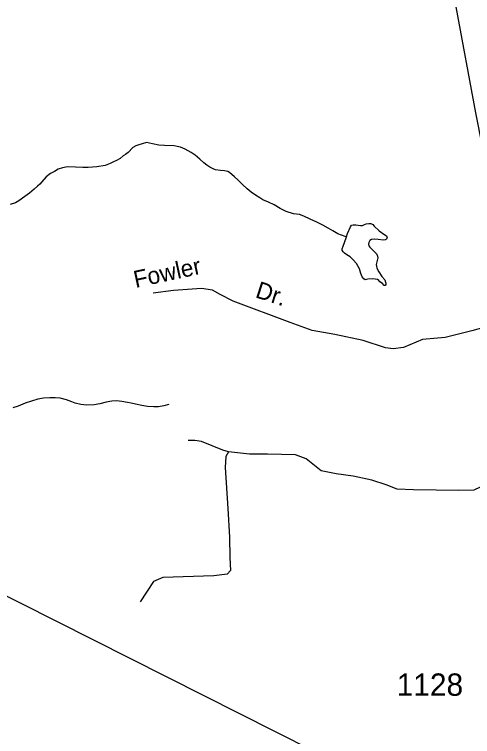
# Model space of a CAD drawing. Extents: x 2126262 to 2293712, y 749403 to 919119.
# Drawn here: x 2158706 to 2161269, y 815019 to 819060 of the extents above; entities that cross this region are included whole.
import ezdxf

# ---------------------------------------------------------------- set-up
doc = ezdxf.new("R2010")
doc.units = 0
for name, color, linetype in [('Exist Boundary Political CountyLine', 7, 'Continuous'), ('Exist Hydrographic Creek Single Shore', 7, 'Continuous'), ('Exist Hydrographic Misc Water Feature', 7, 'Continuous'), ('Exist Road Non-System Type 51', 7, 'Continuous'), ('Exist Road Non-System Type 51 Label', 7, 'Continuous'), ('Exist Road Primary NC Attributed', 7, 'Continuous'), ('Exist Road Secondary Type 51 Number Label', 7, 'Continuous')]:
    doc.layers.add(name, color=color, linetype=linetype)

msp = doc.modelspace()

# ---------------------------------------------------------------- linework, layer by layer
at = {"layer": 'Exist Boundary Political CountyLine'}
msp.add_lwpolyline([(2192122.8, 787074.7), (2191946.5, 788439.9), (2191462.4, 794425.4), (2179295.7, 796467.1), (2169584.9, 810291.7), (2151370.7, 819485.6), (2149836.3, 820237.8), (2146070.6, 821922.1), (2135812.5, 826366.6), (2134133.6, 827149.9), (2133839.4, 827270.1)], dxfattribs=at)
at = {"layer": 'Exist Hydrographic Creek Single Shore'}
msp.add_lwpolyline([(2160562.9, 817815.2), (2160556.3, 817817.4), (2160534.4, 817825.2), (2160514.3, 817833), (2160486.4, 817848.6), (2160460.1, 817864.7), (2160430, 817880.3), (2160398.2, 817898.5), (2160360.1, 817914), (2160323.8, 817931.6), (2160299.8, 817939.7), (2160267.6, 817943.4), (2160225.7, 817957.4), (2160191.3, 817973.2), (2160157.7, 817994.9), (2160127.5, 818008.8), (2160095.5, 818022.6), (2160079.1, 818034.4), (2160053.5, 818048.4), (2160029.3, 818066.3), (2160007.2, 818084.2), (2159980.9, 818108), (2159955.1, 818133.9), (2159936.8, 818151.7), (2159908.5, 818175.4), (2159898.5, 818181.4), (2159880.9, 818185.3), (2159858.5, 818187), (2159830.6, 818190.8), (2159816.5, 818197), (2159802.5, 818202.8), (2159798.6, 818205), (2159782.2, 818216.8), (2159764.2, 818230.5), (2159742, 818250.5), (2159716, 818272.3), (2159693.8, 818288.2), (2159659.8, 818305.9), (2159633.8, 818318), (2159615.7, 818321.9), (2159599.9, 818325.5), (2159545.8, 818327.6), (2159513.8, 818329.2), (2159477.7, 818335.1), (2159443.7, 818342.7), (2159419.9, 818336.6), (2159401.8, 818330.8), (2159383.8, 818324.6), (2159368, 818316.4), (2159342, 818288.3), (2159326.4, 818276), (2159314.5, 818268.1), (2159296.5, 818254.2), (2159276.6, 818241.8), (2159260.6, 818235.7), (2159240.3, 818225.8), (2159212.6, 818215.3), (2159166.7, 818207.3), (2159118.5, 818203.2), (2159088.5, 818202.9), (2159046.9, 818204.7), (2159003, 818206.5), (2158974.7, 818202.3), (2158950.7, 818194.1), (2158928.8, 818182), (2158906.9, 818169.9), (2158882.9, 818151.6), (2158859.1, 818123.6), (2158847.4, 818109.5), (2158835.1, 818099.6), (2158815.6, 818081.5), (2158789.8, 818059), (2158763.7, 818041), (2158730.1, 818016.9), (2158711.8, 818006.7), (2158682.1, 817996.6)], dxfattribs=at)
at = {"layer": 'Exist Hydrographic Misc Water Feature'}
for points in [[(2160562.9, 817815.2), (2160568.4, 817833.4), (2160586.2, 817871.3), (2160592.2, 817881.3), (2160600.2, 817883.4), (2160615.8, 817883.4), (2160642, 817879.9), (2160652.1, 817879.6), (2160664.4, 817883.8), (2160674, 817888), (2160688.3, 817889.9), (2160700.2, 817890.1), (2160710.3, 817884.1), (2160718.3, 817876), (2160746.4, 817848.2), (2160778.4, 817826.3), (2160786.4, 817820.7), (2160790.3, 817810.4), (2160786.8, 817802.4), (2160780.6, 817798.5), (2160768.3, 817796.3), (2160740.4, 817800.5), (2160718.3, 817802.2), (2160702.7, 817800.1), (2160694.5, 817794.1), (2160688.6, 817784), (2160686.3, 817773.7), (2160689, 817766.1), (2160694.7, 817757.9), (2160706.8, 817743.9), (2160724.6, 817728.2), (2160733.3, 817718.4), (2160736.9, 817708.1), (2160738.8, 817698.4), (2160736.9, 817690.2), (2160729.6, 817660.1), (2160731.6, 817652.1), (2160733.5, 817640.1), (2160743.7, 817620.2), (2160761.5, 817594.4), (2160777.7, 817574.5), (2160781.6, 817562.5), (2160784.1, 817556.5), (2160783.9, 817548.4), (2160779.6, 817542.6), (2160773.6, 817542.7), (2160763.8, 817554.3), (2160749.7, 817564.5), (2160743.9, 817570.3), (2160735.9, 817576.4), (2160723.8, 817578.2), (2160709.7, 817579.9), (2160681.8, 817578.1), (2160667.8, 817575.7), (2160660, 817579.8), (2160651.8, 817591.9), (2160643.8, 817609.8), (2160635.9, 817635.7), (2160629.1, 817649.7), (2160619, 817665.5), (2160601, 817687.7), (2160583.4, 817703.3), (2160565.3, 817715.4), (2160553, 817723.3), (2160545, 817731), (2160539.1, 817741.2), (2160539.1, 817749), (2160544.8, 817763.1), (2160552.8, 817783), (2160562.9, 817815.2)], [(2159570, 816878), (2159541.9, 816869.7), (2159512, 816863.7), (2159486.1, 816863.5), (2159450.2, 816865.3), (2159418, 816871), (2159382, 816878.9), (2159357.8, 816884.5), (2159338.1, 816888.7), (2159305.9, 816894.4), (2159275.9, 816898.2), (2159250.1, 816896), (2159218.1, 816889.9), (2159183.9, 816881.7), (2159151.9, 816875.5), (2159109.9, 816873.4), (2159076.2, 816877.3), (2159046.1, 816885.1), (2159026, 816892.9), (2158996.3, 816902.7), (2158962.2, 816912.4), (2158933.9, 816914.2), (2158903.8, 816914.3), (2158868.1, 816912), (2158836.1, 816907.9), (2158800, 816895.5), (2158766, 816885.3), (2158726.4, 816867.3), (2158696.1, 816858.9)]]:
    msp.add_lwpolyline(points, dxfattribs=at)
at = {"layer": 'Exist Road Non-System Type 51'}
for points in [[(2161499.7, 817355.7), (2161265.1, 817288.8), (2161114.4, 817252.5), (2160988.8, 817241.3), (2160882.8, 817196.6), (2160824.2, 817188.2), (2160782.3, 817193.8), (2160656.8, 817235.7), (2160497.7, 817269.2), (2160370.8, 817291.4), (2160248, 817336.1), (2159929.9, 817456.2), (2159857.4, 817492.5), (2159812.7, 817517.6), (2159751.3, 817526), (2159595.1, 817514.8), (2159480.7, 817500.9)], [(2159903.5, 816611.5), (2159870.6, 816622.3), (2159752, 816671.1), (2159714.3, 816676.7), (2159676.7, 816675.3)], [(2159903.5, 816611.5), (2159888.8, 816586), (2159884.7, 816524.3), (2159899.8, 816296.1), (2159909.4, 816134.3), (2159911.3, 816020.5), (2159914.6, 815949.2), (2159896.3, 815927.6), (2159820.9, 815919.3), (2159535.6, 815909.4), (2159482.6, 815886.2), (2159409.6, 815773.4)], [(2161342.6, 816429.1), (2161276.3, 816398.1), (2161191.2, 816396.7), (2160938.7, 816399.5), (2160845.9, 816403), (2160784.5, 816428.2), (2160705, 816453.3), (2160600.3, 816475.6), (2160506.1, 816488.9), (2160422.4, 816505.7), (2160337.7, 816572.3), (2160278, 816595.6), (2160121.8, 816598.5), (2160021.3, 816599.9), (2159903.5, 816611.5)]]:
    msp.add_lwpolyline(points, dxfattribs=at)
at = {"layer": 'Exist Road Primary NC Attributed'}
msp.add_lwpolyline([(2161401.5, 817935), (2161287.3, 818509.7), (2161176.7, 819102.9), (2160955.1, 820216.1), (2160870.7, 820727.8), (2160762.6, 821341.5), (2160692.2, 821776.4), (2160628.7, 822108.1), (2160585.4, 822358), (2160525.4, 822638.7), (2160471, 822809), (2160411.7, 822942.4), (2160305.7, 823171.4), (2160165.5, 823395.5), (2160095.7, 823526.7), (2159924.8, 823732.7), (2159790.9, 823880.7), (2159604.7, 824039.2), (2159140.8, 824397.3), (2158810.1, 824645.9)], dxfattribs=at)

# ---------------------------------------------------------------- texts
at = {"layer": 'Exist Road Non-System Type 51 Label'}
for s, rotation, p in [('Fowler', 12.2195, (2159383.4, 817529.2)), ('Dr.', 341.9056, (2160048, 817478.5))]:
    msp.add_text(s, height=95, rotation=rotation, dxfattribs=at).set_placement(p)
at = {"layer": 'Exist Road Secondary Type 51 Number Label'}
msp.add_text('1128', height=125, dxfattribs=at).set_placement((2160844, 815247.1))

doc.saveas('drawing.dxf')
